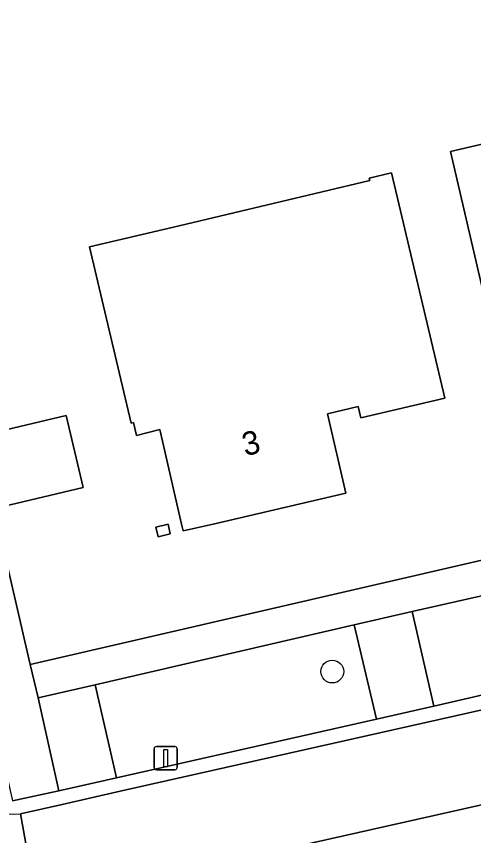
# Model space of a CAD drawing. Extents: x 156412 to 157779, y 382335 to 383768.
# Drawn here: x 156603.98 to 156623.55, y 383236.66 to 383271.73 of the extents above; entities that cross this region are included whole.
import ezdxf

# ---------------------------------------------------------------- set-up
doc = ezdxf.new("R2010")
doc.units = 0
for name, color, linetype in [('IMGEO_Berm_groen', 7, 'Continuous'), ('IMGEO_Boom', 7, 'Continuous'), ('IMGEO_Erf', 7, 'Continuous'), ('IMGEO_Lichtmast', 7, 'Continuous'), ('IMGEO_Pand', 7, 'Continuous'), ('IMGEO_Pand_nummerreeks', 7, 'Continuous'), ('IMGEO_Parkeervlak_open', 7, 'Continuous'), ('IMGEO_Rijbaan_lokaal_gesloten', 7, 'Continuous'), ('IMGEO_Rijbaan_lokaal_open', 7, 'Continuous'), ('IMGEO_Voetpad_open', 7, 'Continuous')]:
    doc.layers.add(name, color=color, linetype=linetype)

msp = doc.modelspace()

# ---------------------------------------------------------------- linework, layer by layer
at = {"layer": 'IMGEO_Berm_groen'}
msp.add_lwpolyline([(156618.446, 383245.689), (156607.348, 383243.12), (156608.272, 383239.135), (156619.399, 383241.641)], close=True, dxfattribs=at)
at = {"layer": 'IMGEO_Boom'}
msp.add_circle((156617.502, 383243.685), 0.489, dxfattribs=at)
at = {"layer": 'IMGEO_Erf'}
msp.add_lwpolyline([(156624.503, 383288.765), (156621.199, 383288.001), (156616.018, 383286.802), (156607.551, 383284.84), (156604.229, 383284.07), (156603.779, 383286.014), (156598.85, 383284.873), (156601.668, 383272.703), (156598.159, 383271.89), (156599.282, 383267.009), (156603.053, 383250.509), (156603.172, 383250), (156604.575, 383243.99), (156623.906, 383248.448)], dxfattribs=at)
for points in [[(156632.616, 383270.37), (156635.382, 383258.39), (156631.323, 383257.554), (156631.74, 383255.716), (156632.006, 383254.545), (156630.408, 383254.173), (156626.185, 383253.191), (156624.611, 383259.96), (156623.988, 383259.815), (156622.561, 383265.951), (156628.687, 383267.376), (156628.221, 383269.383)], [(156622.323, 383255.392), (156618.728, 383254.541), (156618.613, 383255.027), (156617.299, 383254.716), (156618.089, 383251.316), (156612.41, 383249.999), (156611.126, 383249.702), (156611.056, 383249.999), (156610.117, 383254.046), (156609.128, 383253.788), (156608.997, 383254.342), (156608.899, 383254.319), (156607.712, 383259.33), (156607.113, 383261.861), (156610.956, 383262.771), (156619.111, 383264.703), (156619.085, 383264.81), (156620.039, 383265.036)], [(156602.68, 383253.832), (156606.106, 383254.644), (156606.836, 383251.566), (156603.409, 383250.754)], [(156610.478, 383249.988), (156610.569, 383249.578), (156610.044, 383249.458), (156609.951, 383249.867)]]:
    msp.add_lwpolyline(points, close=True, dxfattribs=at)
at = {"layer": 'IMGEO_Lichtmast'}
for p, q in [((156609.873, 383239.577), (156609.873, 383240.377)), ((156609.873, 383240.377), (156609.873, 383239.577)), ((156609.973, 383240.477), (156610.763, 383240.477)), ((156610.763, 383240.477), (156609.973, 383240.477)), ((156610.863, 383240.377), (156610.863, 383239.577)), ((156610.863, 383239.577), (156610.863, 383240.377)), ((156610.763, 383239.477), (156609.973, 383239.477)), ((156609.973, 383239.477), (156610.763, 383239.477))]:
    msp.add_line(p, q, dxfattribs=at)
msp.add_lwpolyline([(156610.293, 383240.352), (156610.443, 383240.352), (156610.443, 383239.602), (156610.293, 383239.602), (156610.293, 383240.352)], dxfattribs=at)
for centre, start, end in [((156609.973, 383240.377), 90, 180), ((156609.973, 383240.377), 90, 180), ((156610.763, 383240.377), 0, 90), ((156610.763, 383240.377), 360, 90), ((156609.973, 383239.577), 180, 270), ((156609.973, 383239.577), 180, 270), ((156610.763, 383239.577), 270, 0), ((156610.763, 383239.577), 270, 0)]:
    msp.add_arc(centre, 0.1, start, end, dxfattribs=at)
at = {"layer": 'IMGEO_Pand'}
for points in [[(156631.74, 383255.716), (156631.323, 383257.554), (156635.382, 383258.39), (156632.616, 383270.37), (156628.221, 383269.383), (156628.687, 383267.376), (156622.561, 383265.951), (156623.988, 383259.815), (156624.611, 383259.96), (156626.185, 383253.191), (156630.408, 383254.173), (156632.006, 383254.545)], [(156622.323, 383255.392), (156620.039, 383265.036), (156619.085, 383264.81), (156619.111, 383264.703), (156610.956, 383262.771), (156607.113, 383261.861), (156607.712, 383259.33), (156608.899, 383254.319), (156608.997, 383254.342), (156609.128, 383253.788), (156610.117, 383254.046), (156611.056, 383249.999), (156611.126, 383249.702), (156612.41, 383249.999), (156618.089, 383251.316), (156617.299, 383254.716), (156618.613, 383255.027), (156618.728, 383254.541)], [(156602.68, 383253.832), (156603.409, 383250.754), (156606.836, 383251.566), (156606.106, 383254.644)], [(156610.478, 383249.988), (156609.951, 383249.867), (156610.044, 383249.458), (156610.569, 383249.578)]]:
    msp.add_lwpolyline(points, close=True, dxfattribs=at)
at = {"layer": 'IMGEO_Parkeervlak_open'}
for points in [[(156619.399, 383241.641), (156621.854, 383242.201), (156620.92, 383246.257), (156618.446, 383245.689)], [(156607.348, 383243.12), (156604.91, 383242.554), (156605.803, 383238.582), (156608.272, 383239.135)]]:
    msp.add_lwpolyline(points, close=True, dxfattribs=at)
at = {"layer": 'IMGEO_Rijbaan_lokaal_gesloten'}
msp.add_lwpolyline([(156646.059, 383242.959), (156717.235, 383259.398), (156716.377, 383263.265), (156708.386, 383261.419), (156638.408, 383245.297), (156608.429, 383238.567), (156605.937, 383237.996), (156604.153, 383237.588), (156604.859, 383233.7), (156606.812, 383234.139)], close=True, dxfattribs=at)
msp.add_lwpolyline([(156604.859, 383233.7), (156604.153, 383237.588)], dxfattribs=at)
msp.add_arc((156603.882, 383244.023), 6.441, 194.0076, 272.4103, dxfattribs=at)
at = {"layer": 'IMGEO_Rijbaan_lokaal_open'}
for points in [[(156604.153, 383237.588), (156605.937, 383237.996), (156608.429, 383238.567), (156638.408, 383245.297), (156708.386, 383261.419)], [(156625.241, 383242.984), (156621.854, 383242.201), (156619.399, 383241.641), (156608.272, 383239.135), (156605.803, 383238.582), (156603.81, 383238.151)]]:
    msp.add_lwpolyline(points, dxfattribs=at)
msp.add_lwpolyline([(156624.273, 383247.016), (156620.92, 383246.257), (156621.854, 383242.201), (156625.241, 383242.984)], close=True, dxfattribs=at)
msp.add_arc((156603.882, 383244.023), 6.441, 194.0076, 272.4103, dxfattribs=at)
at = {"layer": 'IMGEO_Voetpad_open'}
for points in [[(156580.901, 383328.856), (156578.135, 383328.241), (156578.629, 383326.107), (156583.239, 383327.243), (156588.646, 383304.055), (156590.017, 383298.148), (156601.111, 383250), (156602.531, 383243.838), (156603.309, 383240.38), (156603.81, 383238.151), (156605.803, 383238.582), (156604.91, 383242.554), (156604.575, 383243.99), (156603.172, 383250), (156603.053, 383250.509), (156599.282, 383267.009)], [(156824.071, 383284.073), (156717.235, 383259.398), (156646.059, 383242.959), (156606.812, 383234.139), (156607.27, 383232.142), (156629.982, 383237.255), (156646.272, 383241.022), (156662.55, 383244.783), (156678.822, 383248.527), (156681.283, 383249.09), (156681.665, 383249.18), (156682.695, 383249.423), (156685.187, 383249.999), (156700.234, 383253.481), (156717.517, 383257.459), (156717.658, 383257.492), (156752.621, 383265.563)], [(156623.906, 383248.448), (156604.575, 383243.99), (156604.91, 383242.554), (156607.348, 383243.12), (156618.446, 383245.689), (156620.92, 383246.257), (156624.273, 383247.016)]]:
    msp.add_lwpolyline(points, dxfattribs=at)

# ---------------------------------------------------------------- texts
at = {"layer": 'IMGEO_Pand_nummerreeks'}
msp.add_text('3', height=1, rotation=13.052, dxfattribs=at).set_placement((156613.77, 383252.902))

doc.saveas('drawing.dxf')
